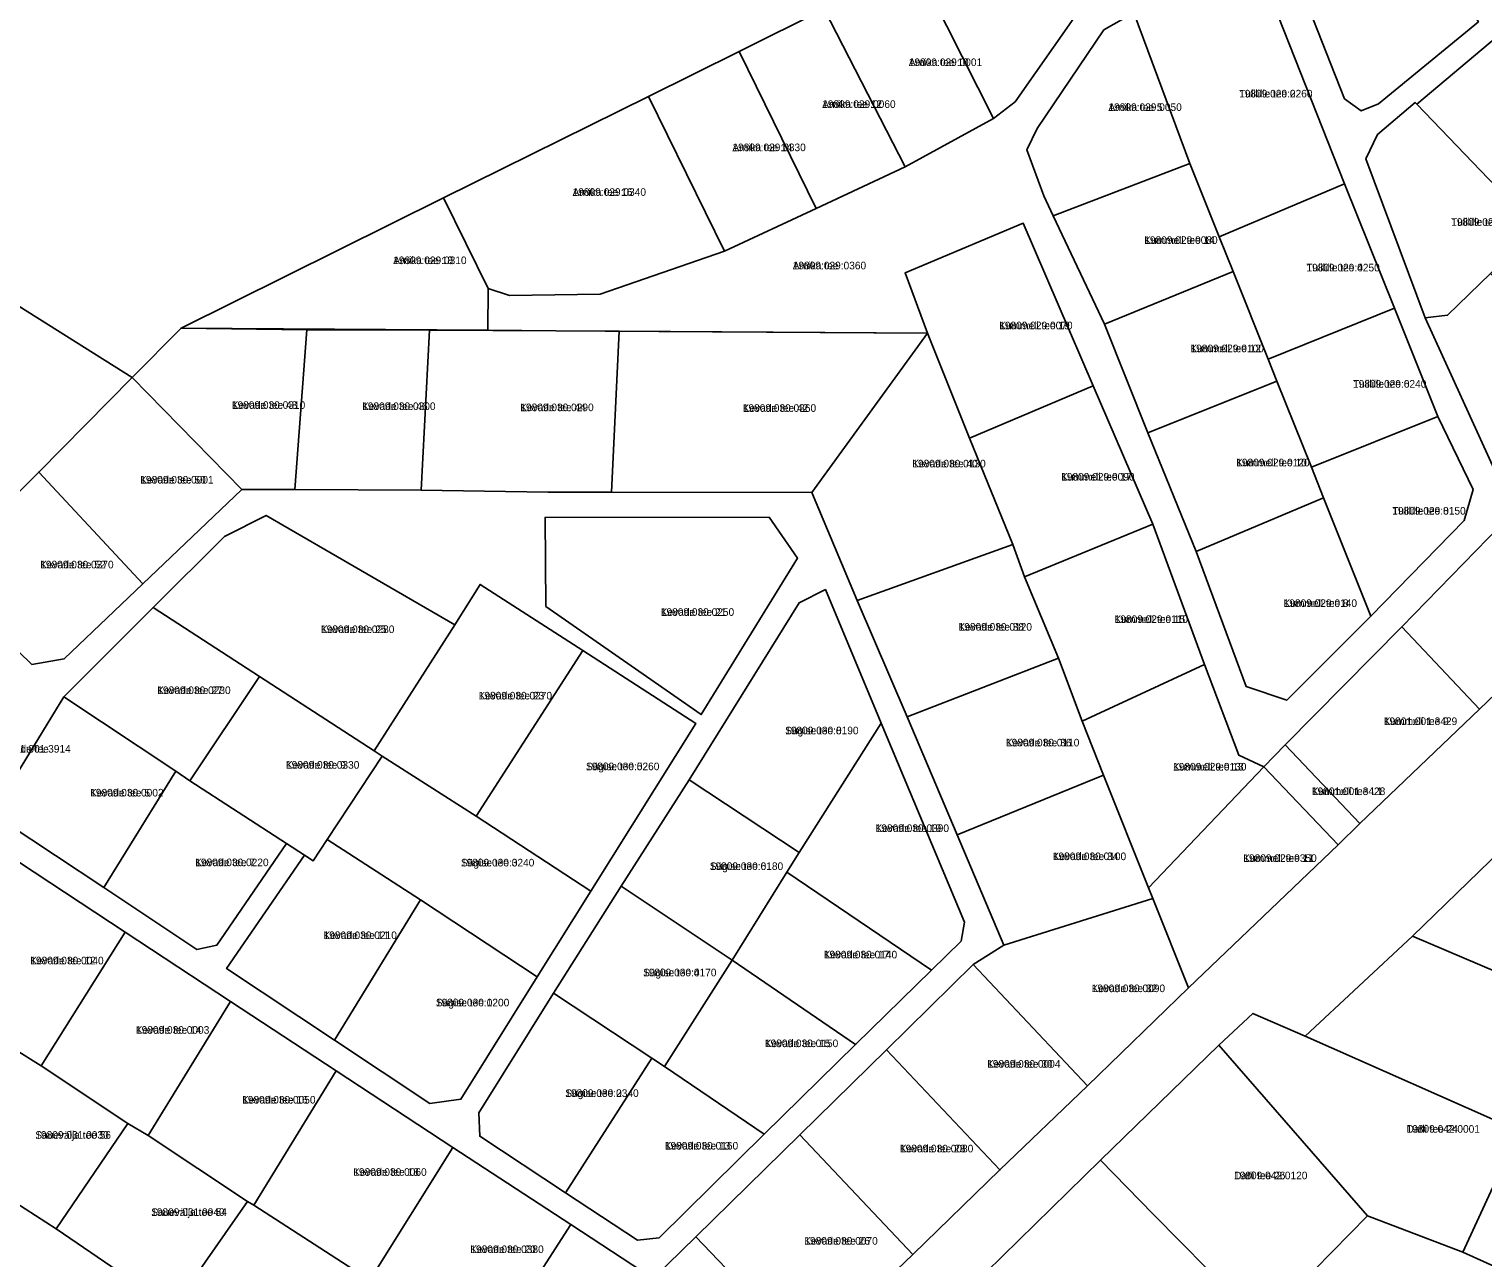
# Model space of a CAD drawing. Extents: x 516875 to 535633, y 6574491 to 6593094.
# Drawn here: x 521809.5 to 522096.7, y 6588649.8 to 6588892.5 of the extents above; entities that cross this region are included whole.
import ezdxf

# ---------------------------------------------------------------- set-up
doc = ezdxf.new("R2010")
doc.units = 0
for name, color, linetype in [('L_AADRESS', 7, 'Continuous'), ('PIIR', 7, 'Continuous'), ('TUNNUS', 7, 'Continuous')]:
    doc.layers.add(name, color=color, linetype=linetype)

msp = doc.modelspace()

# ---------------------------------------------------------------- linework, layer by layer
at = {"layer": 'PIIR'}
for points in [[(521872.18, 6589105.19), (521882.61, 6589104.84), (521905.55, 6589069.27), (521922.81, 6589042.49), (521928.76, 6589039.9), (521963.19, 6589024.91), (521973.32, 6589020.68), (522021.6, 6589004.67), (522038.08, 6588953.13), (522033.81, 6588929.71), (522005.48, 6588915.67), (521984.65, 6588905.34), (521966.56, 6588896.37), (521949.77, 6588888.05), (521931.86, 6588879.17), (521891.39, 6588859.11), (521839.52, 6588833.41), (521829.85, 6588823.63), (521731.32, 6588885.59), (521719.14, 6588908.24), (521713.34, 6588927.32), (521712.5, 6588941.85), (521745.85, 6588984.11), (521847.55, 6589078.97)], [(522072.68, 6588876.3), (522069.34, 6588878.71), (522057.83, 6588908), (522058.33, 6588911.37), (522078.01, 6588922.31), (522095.02, 6588895.19), (522095.82, 6588893.91), (522076.11, 6588877.67)], [(521984.65, 6588905.34), (522005.48, 6588915.67), (522015.88, 6588894.64), (522004.29, 6588878.11), (522000.01, 6588874.8)], [(521966.56, 6588896.37), (521984.65, 6588905.34), (522000.01, 6588874.8), (521982.6, 6588865.29)], [(522008.68, 6588872.83), (522006.63, 6588868.61), (522010, 6588859.54), (522011.83, 6588855.59), (522021.93, 6588834.18), (522030.51, 6588812.72), (522040.1, 6588789.32), (522049.96, 6588762.62), (522057.97, 6588759.93), (522074.59, 6588776.51), (522093.01, 6588795.41), (522094.8, 6588801.55), (522087.84, 6588815.96), (522079.25, 6588837.34), (522069.35, 6588861.93), (522051.83, 6588906.25), (522027.74, 6588895.68), (522021.81, 6588892.3)], [(522051.83, 6588906.25), (522069.35, 6588861.93), (522044.62, 6588851.45), (522038.83, 6588865.91), (522027.74, 6588895.68)], [(521982.6, 6588865.29), (521965.02, 6588857.06), (521949.77, 6588888.05), (521966.56, 6588896.37)], [(522011.83, 6588855.59), (522010, 6588859.54), (522006.63, 6588868.61), (522008.68, 6588872.83), (522021.81, 6588892.3), (522027.74, 6588895.68), (522038.83, 6588865.91)], [(522099.4, 6588890.89), (522121.55, 6588866.88), (522113.07, 6588858.62), (522107.3, 6588853.01), (522083.66, 6588877.65)], [(521931.86, 6588879.17), (521949.77, 6588888.05), (521965.02, 6588857.06), (521946.91, 6588848.59)], [(521731.32, 6588885.59), (521829.85, 6588823.63), (521811.4, 6588804.97), (521803.67, 6588797.29), (521791.44, 6588785.11), (521724.86, 6588853.44), (521732.08, 6588877.25)], [(521900.19, 6588841.25), (521891.39, 6588859.11), (521931.86, 6588879.17), (521946.91, 6588848.59), (521922.3, 6588840.1), (521904.39, 6588839.88)], [(522073.59, 6588866.85), (522075.88, 6588871.67), (522083.33, 6588877.99), (522083.66, 6588877.65), (522107.3, 6588853.01), (522098.21, 6588844.18), (522089.74, 6588835.95), (522085.28, 6588835.46)], [(522021.93, 6588834.18), (522011.83, 6588855.59), (522038.83, 6588865.91), (522044.62, 6588851.45), (522047.36, 6588844.59)], [(522069.35, 6588861.93), (522079.25, 6588837.34), (522054.28, 6588827.29), (522047.36, 6588844.59), (522044.62, 6588851.45)], [(521891.39, 6588859.11), (521900.19, 6588841.25), (521900.13, 6588833), (521839.52, 6588833.41)], [(521987, 6588832.42), (521982.57, 6588844.34), (522005.86, 6588854.16), (522019.73, 6588822.02), (521995.26, 6588811.7)], [(522030.51, 6588812.72), (522021.93, 6588834.18), (522047.36, 6588844.59), (522054.28, 6588827.29), (522056.03, 6588822.93)], [(522089.74, 6588835.95), (522098.21, 6588844.18), (522120.05, 6588821.71), (522101.66, 6588804.26), (522099.67, 6588803.96), (522085.28, 6588835.46)], [(522079.25, 6588837.34), (522087.84, 6588815.96), (522062.82, 6588805.95), (522056.03, 6588822.93), (522054.28, 6588827.29)], [(521851.52, 6588801.57), (521829.85, 6588823.63), (521839.52, 6588833.41), (521864.39, 6588833.04), (521862, 6588801.53)], [(521862, 6588801.53), (521864.39, 6588833.04), (521888.59, 6588833), (521886.99, 6588801.41)], [(521888.59, 6588833), (521913.58, 6588832.85), (521923.29, 6588832.84), (521926.05, 6588832.78), (521924.54, 6588801.02), (521911.97, 6588801.02), (521886.99, 6588801.41)], [(521926.05, 6588832.78), (521987, 6588832.42), (521964.12, 6588800.98), (521924.54, 6588801.02)], [(521964.12, 6588800.98), (521987, 6588832.42), (521995.26, 6588811.7), (522003.86, 6588790.68), (521973.08, 6588779.6)], [(521851.52, 6588801.57), (521831.96, 6588782.91), (521811.4, 6588804.97), (521829.85, 6588823.63)], [(522006.18, 6588784.31), (522003.86, 6588790.68), (521995.26, 6588811.7), (522019.73, 6588822.02), (522031.52, 6588794.73)], [(522062.82, 6588805.95), (522065.25, 6588799.87), (522040.1, 6588789.32), (522030.51, 6588812.72), (522056.03, 6588822.93)], [(522087.84, 6588815.96), (522094.8, 6588801.55), (522093.01, 6588795.41), (522074.59, 6588776.51), (522065.25, 6588799.87), (522062.82, 6588805.95)], [(521816.44, 6588768.12), (521810.03, 6588767), (521791.44, 6588785.11), (521803.67, 6588797.29), (521811.4, 6588804.97), (521831.96, 6588782.91)], [(522074.59, 6588776.51), (522057.97, 6588759.93), (522049.96, 6588762.62), (522040.1, 6588789.32), (522065.25, 6588799.87)], [(521816.44, 6588760.69), (521816.35, 6588760.6), (521804.67, 6588741.4), (521805.15, 6588735.58), (521824.25, 6588722.94), (521842.63, 6588710.75), (521846.61, 6588711.58), (521860.38, 6588731.68), (521863.88, 6588729.34), (521848.51, 6588706.95), (521869.84, 6588692.8), (521888.66, 6588680.32), (521894.82, 6588681.14), (521909.9, 6588705.32), (521920.48, 6588722.26), (521941.23, 6588755.34), (521918.93, 6588769.74), (521898.61, 6588782.8), (521893.58, 6588774.82), (521856.34, 6588796.43), (521848.08, 6588792.28), (521833.99, 6588778.27)], [(521848.08, 6588792.28), (521856.34, 6588796.43), (521893.58, 6588774.82), (521877.7, 6588749.97), (521855.03, 6588764.61), (521833.99, 6588778.27)], [(521955.68, 6588796.1), (521961.33, 6588787.96), (521942.3, 6588757.09), (521911.6, 6588778.46), (521911.45, 6588796.04)], [(521911.6, 6588778.46), (521942.3, 6588757.09), (521961.33, 6588787.96), (521955.68, 6588796.1), (521911.45, 6588796.04)], [(522118.87, 6588780.08), (522096.01, 6588758.16), (522080.7, 6588774.45), (522102.65, 6588796.94)], [(522017.55, 6588755.79), (522012.88, 6588768.24), (522006.18, 6588784.31), (522031.52, 6588794.73), (522041.74, 6588767)], [(521973.08, 6588779.6), (522003.86, 6588790.68), (522006.18, 6588784.31), (522012.88, 6588768.24), (521982.96, 6588756.66)], [(521918.93, 6588769.74), (521897.81, 6588737.07), (521879.27, 6588748.91), (521877.7, 6588749.97), (521893.58, 6588774.82), (521898.61, 6588782.8)], [(521987.77, 6588706.65), (521993.63, 6588712.35), (521994.3, 6588716.09), (521977.82, 6588755.42), (521966.82, 6588781.79), (521961.65, 6588779.19), (521939.92, 6588744.23), (521926.46, 6588723.23), (521913.11, 6588702.08), (521898.36, 6588678.45), (521898.52, 6588673.83), (521915.48, 6588662.65), (521929.67, 6588653.32), (521933.98, 6588653.8), (521954.71, 6588674.26), (521972.77, 6588691.93)], [(521961.65, 6588779.19), (521966.82, 6588781.79), (521977.82, 6588755.42), (521961.62, 6588729.89), (521939.92, 6588744.23)], [(521833.99, 6588778.27), (521855.03, 6588764.61), (521841.28, 6588744.05), (521838.46, 6588745.92), (521816.35, 6588760.6)], [(522072.39, 6588735.63), (522057.67, 6588751.13), (522080.7, 6588774.45), (522096.01, 6588758.16)], [(521897.81, 6588737.07), (521918.93, 6588769.74), (521941.23, 6588755.34), (521920.48, 6588722.26)], [(521982.96, 6588756.66), (522012.88, 6588768.24), (522017.55, 6588755.79), (522021.78, 6588745.16), (521992.88, 6588733.39)], [(522030.65, 6588722.92), (522021.78, 6588745.16), (522017.55, 6588755.79), (522041.74, 6588767), (522048.52, 6588749.07), (522053.46, 6588746.8)], [(521841.28, 6588744.05), (521855.03, 6588764.61), (521877.7, 6588749.97), (521879.27, 6588748.91), (521868.39, 6588732.42), (521865.63, 6588728.23), (521863.88, 6588729.34), (521860.38, 6588731.68)], [(521804.67, 6588741.4), (521816.35, 6588760.6), (521838.46, 6588745.92), (521824.25, 6588722.94), (521805.15, 6588735.58)], [(521961.62, 6588729.89), (521977.82, 6588755.42), (521994.3, 6588716.09), (521993.63, 6588712.35), (521987.77, 6588706.65), (521959.19, 6588725.98)], [(522053.46, 6588746.8), (522057.67, 6588751.13), (522072.39, 6588735.63), (522068.11, 6588731.37)], [(521909.9, 6588705.32), (521886.82, 6588720.51), (521868.39, 6588732.42), (521879.27, 6588748.91), (521897.81, 6588737.07), (521920.48, 6588722.26)], [(522068.11, 6588731.37), (522038.54, 6588703.13), (522031.52, 6588720.77), (522030.65, 6588722.92), (522053.46, 6588746.8)], [(521846.61, 6588711.58), (521842.63, 6588710.75), (521824.25, 6588722.94), (521838.46, 6588745.92), (521841.28, 6588744.05), (521860.38, 6588731.68)], [(521939.92, 6588744.23), (521961.62, 6588729.89), (521959.19, 6588725.98), (521948.42, 6588708.61), (521926.46, 6588723.23)], [(521992.88, 6588733.39), (522021.78, 6588745.16), (522030.65, 6588722.92), (522031.52, 6588720.77), (522002.1, 6588711.57)], [(522140.79, 6588710), (522125.78, 6588695.06), (522082.79, 6588713.35), (522111.33, 6588741)], [(521848.51, 6588706.95), (521863.88, 6588729.34), (521865.63, 6588728.23), (521868.39, 6588732.42), (521886.82, 6588720.51), (521869.84, 6588692.8)], [(521828.46, 6588714.16), (521811.89, 6588687.78), (521806.39, 6588691.14), (521791.01, 6588701.09), (521807.58, 6588727.9)], [(521972.77, 6588691.93), (521948.42, 6588708.61), (521959.19, 6588725.98), (521987.77, 6588706.65)], [(521894.82, 6588681.14), (521888.66, 6588680.32), (521869.84, 6588692.8), (521886.82, 6588720.51), (521909.9, 6588705.32)], [(521926.46, 6588723.23), (521948.42, 6588708.61), (521935, 6588687.6), (521932.5, 6588689.23), (521913.11, 6588702.08)], [(522002.1, 6588711.57), (522031.52, 6588720.77), (522038.54, 6588703.13), (522018.59, 6588683.83), (521996.04, 6588707.74)], [(521828.46, 6588714.16), (521849.32, 6588700.46), (521833.01, 6588673.97), (521828.99, 6588676.38), (521811.89, 6588687.78)], [(522061.63, 6588693.59), (522082.79, 6588713.35), (522125.78, 6588695.06), (522133.33, 6588687.55), (522142.65, 6588696.97), (522150.33, 6588694.04), (522136.11, 6588661.16), (522133.15, 6588662.39), (522113.89, 6588670.89), (522103.83, 6588674.92)], [(521954.71, 6588674.26), (521935, 6588687.6), (521948.42, 6588708.61), (521972.77, 6588691.93)], [(521978.92, 6588690.94), (521996.04, 6588707.74), (522018.59, 6588683.83), (522001.3, 6588667.21)], [(521870.17, 6588686.73), (521853.89, 6588660.25), (521852.62, 6588660.96), (521833.01, 6588673.97), (521849.32, 6588700.46)], [(521898.52, 6588673.83), (521898.36, 6588678.45), (521913.11, 6588702.08), (521932.5, 6588689.23), (521915.48, 6588662.65)], [(522044.53, 6588691.85), (522051.28, 6588698.11), (522061.63, 6588693.59), (522103.83, 6588674.92), (522092.72, 6588650.96), (522073.91, 6588658.13)], [(522044.53, 6588691.85), (522073.91, 6588658.13), (522052.99, 6588636.81), (522031.66, 6588658.42), (522021.19, 6588669.13)], [(521792.34, 6588670.05), (521806.39, 6588691.14), (521811.89, 6588687.78), (521828.99, 6588676.38), (521814.85, 6588655.55)], [(521933.98, 6588653.8), (521929.67, 6588653.32), (521915.48, 6588662.65), (521932.5, 6588689.23), (521935, 6588687.6), (521954.71, 6588674.26)], [(521978.92, 6588690.94), (522001.3, 6588667.21), (521984.07, 6588650.49), (521961.79, 6588674.13)], [(521893.2, 6588671.62), (521876.83, 6588645.41), (521853.89, 6588660.25), (521870.17, 6588686.73)], [(521814.85, 6588655.55), (521828.99, 6588676.38), (521833.01, 6588673.97), (521852.62, 6588660.96), (521837.89, 6588639.86)], [(522113.89, 6588670.89), (522133.15, 6588662.39), (522122.81, 6588637.37), (522092.72, 6588650.96), (522103.83, 6588674.92)], [(521893.2, 6588671.62), (521916.51, 6588656.43), (521899.69, 6588630.21), (521878.54, 6588644.11), (521876.83, 6588645.41)], [(521961.79, 6588674.13), (521984.07, 6588650.49), (521963.51, 6588630.77), (521941.24, 6588653.99)], [(522009.11, 6588636.07), (521998.56, 6588647.03), (522021.19, 6588669.13), (522031.66, 6588658.42), (522052.99, 6588636.81), (522029.9, 6588614.7)], [(521837.89, 6588639.86), (521852.62, 6588660.96), (521853.89, 6588660.25), (521876.83, 6588645.41), (521878.54, 6588644.11), (521861.88, 6588622.95), (521857.12, 6588627.09)], [(521932.81, 6588645.73), (521937.22, 6588642.84), (521920.56, 6588616.58), (521904.35, 6588627.17), (521899.69, 6588630.21), (521916.51, 6588656.43)], [(521963.51, 6588630.77), (521937.33, 6588605.63), (521929.94, 6588610.46), (521920.56, 6588616.58), (521937.22, 6588642.84), (521932.81, 6588645.73), (521941.24, 6588653.99)]]:
    msp.add_lwpolyline(points, close=True, dxfattribs=at)
for points in [[(522057.83, 6588908), (522069.34, 6588878.71), (522072.68, 6588876.3), (522076.11, 6588877.67), (522095.82, 6588893.91)], [(522102.65, 6588796.94), (522080.7, 6588774.45), (522057.67, 6588751.13), (522053.46, 6588746.8), (522048.52, 6588749.07), (522041.74, 6588767), (522031.52, 6588794.73), (522019.73, 6588822.02), (522005.86, 6588854.16), (521982.57, 6588844.34), (521987, 6588832.42), (521923.29, 6588832.84), (521913.58, 6588832.85), (521900.13, 6588833), (521900.19, 6588841.25), (521904.39, 6588839.88), (521922.3, 6588840.1), (521946.91, 6588848.59), (521965.02, 6588857.06), (521982.6, 6588865.29), (522000.01, 6588874.8), (522004.29, 6588878.11), (522015.88, 6588894.64)], [(522099.4, 6588890.89), (522083.66, 6588877.65), (522083.33, 6588877.99), (522075.88, 6588871.67), (522073.59, 6588866.85), (522085.28, 6588835.46), (522099.67, 6588803.96)], [(521963.51, 6588630.77), (521984.07, 6588650.49), (522001.3, 6588667.21), (522018.59, 6588683.83), (522038.54, 6588703.13), (522068.11, 6588731.37), (522072.39, 6588735.63), (522096.01, 6588758.16), (522118.87, 6588780.08), (522143.26, 6588803.45), (522164.87, 6588824.15), (522176.57, 6588835.35), (522194.51, 6588819.92), (522173.44, 6588799.82), (522152.56, 6588779.96), (522132.32, 6588760.69), (522111.33, 6588741), (522082.79, 6588713.35), (522061.63, 6588693.59), (522051.28, 6588698.11), (522044.53, 6588691.85), (522021.19, 6588669.13), (521998.56, 6588647.03)], [(521791.44, 6588785.11), (521810.03, 6588767), (521816.44, 6588768.12), (521831.96, 6588782.91), (521851.52, 6588801.57), (521862, 6588801.53), (521886.99, 6588801.41), (521911.97, 6588801.02), (521924.54, 6588801.02), (521964.12, 6588800.98), (521973.08, 6588779.6), (521982.96, 6588756.66), (521992.88, 6588733.39), (522002.1, 6588711.57), (521996.04, 6588707.74), (521978.92, 6588690.94), (521961.79, 6588674.13), (521941.24, 6588653.99), (521932.81, 6588645.73), (521916.51, 6588656.43), (521893.2, 6588671.62), (521870.17, 6588686.73), (521849.32, 6588700.46), (521828.46, 6588714.16), (521807.58, 6588727.9)], [(521792.34, 6588670.05), (521814.85, 6588655.55), (521837.89, 6588639.86), (521857.12, 6588627.09), (521861.88, 6588622.95), (521881.84, 6588604.83), (521889.89, 6588597.13), (521886.61, 6588594.17), (521884.24, 6588596.68), (521880.57, 6588593.11), (521878.47, 6588595.39), (521864.61, 6588582.26), (521847.37, 6588565.64), (521830.26, 6588549.1), (521810.8, 6588538.17), (521798.78, 6588524.51)], [(522052.99, 6588636.81), (522073.91, 6588658.13), (522092.72, 6588650.96), (522122.81, 6588637.37)]]:
    msp.add_lwpolyline(points, dxfattribs=at)

# ---------------------------------------------------------------- texts
at = {"layer": 'L_AADRESS'}
for s, p in [('Arnika tee 10', (521983.29, 6588885.16)), ('Arnika tee 12', (521966.19, 6588876.89)), ('Tulilille tee 2', (522048.55, 6588878.96)), ('Arnika tee 5', (522022.73, 6588876.29)), ('Arnika tee 14', (521948.44, 6588868.35)), ('Arnika tee 16', (521916.88, 6588859.53)), ('Tulilille tee 5', (522090.45, 6588853.61)), ('Kummeli tee 14', (522029.81, 6588850.04)), ('Arnika tee 18', (521881.43, 6588846.05)), ('Arnika tee', (521960.37, 6588845.02)), ('Tulilille tee 4', (522061.84, 6588844.61)), ('Kummeli tee 19', (522001.15, 6588833.18)), ('Kummeli tee 12', (522038.94, 6588828.65)), ('Tulilille tee 6', (522071.05, 6588821.65)), ('Kevade tee 48', (521849.56, 6588817.47)), ('Kevade tee 46', (521875.3, 6588817.24)), ('Kevade tee 44', (521906.54, 6588817.01)), ('Kevade tee 42', (521950.49, 6588816.88)), ('Kevade tee 40', (521983.99, 6588805.91)), ('Kummeli tee 10', (522047.98, 6588806.12)), ('Kevade tee 50', (521831.46, 6588802.72)), ('Kummeli tee 17', (522013.39, 6588803.31)), ('Tulilille tee 8', (522078.81, 6588796.59)), ('Kevade tee 52', (521811.7, 6588785.97)), ('Kevade tee 21', (521934.3, 6588776.6)), ('Kummeli tee 8', (522057.35, 6588778.35)), ('Kevade tee 38', (521993.13, 6588773.67)), ('Kummeli tee 15', (522023.96, 6588775.19)), ('Kevade tee 25', (521867.17, 6588773.2)), ('Kevade tee 27', (521834.82, 6588761.16)), ('Kevade tee 23', (521898.32, 6588760.09)), ('Kummeli tee 9', (522077.14, 6588755.04)), ('Sügise tee 8', (521958.87, 6588753.21)), ('Kevade tee 36', (522002.49, 6588750.82)), ('Kevade tee', (521803.23, 6588749.59)), ('Kevade tee 9', (521860.25, 6588746.42)), ('Sügise tee 5', (521919.52, 6588746.12)), ('Kummeli tee 13', (522035.5, 6588746.06)), ('Kevade tee 5', (521821.57, 6588740.93)), ('Kummeli tee L1', (522062.93, 6588741.21)), ('Kevade tee 19', (521976.74, 6588733.92)), ('Kevade tee 34', (522011.74, 6588728.37)), ('Kummeli tee 11', (522049.38, 6588728.01)), ('Kevade tee 7', (521842.32, 6588727.17)), ('Sügise tee 3', (521894.82, 6588727.12)), ('Sügise tee 6', (521943.98, 6588726.42)), ('Kevade tee 11', (521867.66, 6588712.78)), ('Kevade tee 12', (521809.73, 6588707.79)), ('Kevade tee 17', (521966.5, 6588708.96)), ('Sügise tee 4', (521930.8, 6588705.42)), ('Kevade tee 32', (522019.43, 6588702.3)), ('Sügise tee 1', (521889.87, 6588699.49)), ('Kevade tee 14', (521830.61, 6588694.08)), ('Kevade tee 15', (521954.86, 6588691.44)), ('Kevade tee 30', (521998.76, 6588687.38)), ('Sügise tee 2', (521915.43, 6588681.61)), ('Kevade tee 16', (521851.59, 6588680.3)), ('Sauevälja tee 56', (521810.73, 6588673.35)), ('Datli tee 24', (522081.63, 6588674.54)), ('Kevade tee 13', (521935.09, 6588671.22)), ('Kevade tee 28', (521981.54, 6588670.66)), ('Kevade tee 18', (521873.55, 6588666.03)), ('Datli tee 26', (522047.55, 6588665.35)), ('Sauevälja tee 54', (521833.62, 6588658.12)), ('Kevade tee 20', (521896.67, 6588650.78)), ('Kevade tee 26', (521962.66, 6588652.44))]:
    msp.add_text(s, height=1.5, dxfattribs=at).set_placement(p)
at = {"layer": 'TUNNUS'}
for s, p in [('19809:029:0001', (521983.29, 6588885.16)), ('19809:029:0060', (521966.19, 6588876.89)), ('19809:029:0260', (522048.55, 6588878.96)), ('19809:029:0050', (522022.73, 6588876.29)), ('19809:029:0330', (521948.44, 6588868.35)), ('19809:029:0340', (521916.88, 6588859.53)), ('19809:029:0270', (522090.45, 6588853.61)), ('19809:029:0080', (522029.81, 6588850.04)), ('19809:029:0310', (521881.43, 6588846.05)), ('19809:029:0360', (521960.37, 6588845.02)), ('19809:029:0250', (522061.84, 6588844.61)), ('19809:029:0070', (522001.15, 6588833.18)), ('19809:029:0100', (522038.94, 6588828.65)), ('19809:029:0240', (522071.05, 6588821.65)), ('19809:030:0310', (521849.56, 6588817.47)), ('19809:030:0300', (521875.3, 6588817.24)), ('19809:030:0290', (521906.54, 6588817.01)), ('19809:030:0360', (521950.49, 6588816.88)), ('19809:030:0130', (521983.99, 6588805.91)), ('19809:029:0120', (522047.98, 6588806.12)), ('19809:030:0001', (521831.46, 6588802.72)), ('19809:029:0090', (522013.39, 6588803.31)), ('19809:029:0150', (522078.81, 6588796.59)), ('19809:030:0370', (521811.7, 6588785.97)), ('19809:030:0250', (521934.3, 6588776.6)), ('19809:029:0140', (522057.35, 6588778.35)), ('19809:030:0120', (521993.13, 6588773.67)), ('19809:029:0110', (522023.96, 6588775.19)), ('19809:030:0280', (521867.17, 6588773.2)), ('19809:030:0230', (521834.82, 6588761.16)), ('19809:030:0270', (521898.32, 6588760.09)), ('19801:001:3429', (522077.14, 6588755.04)), ('19809:030:0190', (521958.87, 6588753.21)), ('19809:030:0110', (522002.49, 6588750.82)), ('19801:001:3914', (521803.23, 6588749.59)), ('19809:030:0330', (521860.25, 6588746.42)), ('19809:030:0260', (521919.52, 6588746.12)), ('19809:029:0130', (522035.5, 6588746.06)), ('19809:030:0002', (521821.57, 6588740.93)), ('19801:001:3428', (522062.93, 6588741.21)), ('19809:030:0390', (521976.74, 6588733.92)), ('19809:030:0100', (522011.74, 6588728.37)), ('19809:029:0350', (522049.38, 6588728.01)), ('19809:030:0220', (521842.32, 6588727.17)), ('19809:030:0240', (521894.82, 6588727.12)), ('19809:030:0180', (521943.98, 6588726.42)), ('19809:030:0210', (521867.66, 6588712.78)), ('19809:030:0040', (521809.73, 6588707.79)), ('19809:030:0140', (521966.5, 6588708.96)), ('19809:030:0170', (521930.8, 6588705.42)), ('19809:030:0090', (522019.43, 6588702.3)), ('19809:030:0200', (521889.87, 6588699.49)), ('19809:030:0003', (521830.61, 6588694.08)), ('19809:030:0150', (521954.86, 6588691.44)), ('19809:030:0004', (521998.76, 6588687.38)), ('19809:030:0340', (521915.43, 6588681.61)), ('19809:030:0050', (521851.59, 6588680.3)), ('19809:031:0030', (521810.73, 6588673.35)), ('19809:042:0001', (522081.63, 6588674.54)), ('19809:030:0160', (521935.09, 6588671.22)), ('19809:030:0080', (521981.54, 6588670.66)), ('19809:030:0060', (521873.55, 6588666.03)), ('19809:042:0120', (522047.55, 6588665.35)), ('19809:031:0040', (521833.62, 6588658.12)), ('19809:030:0380', (521896.67, 6588650.78)), ('19809:030:0070', (521962.66, 6588652.44))]:
    msp.add_text(s, height=1.5, dxfattribs=at).set_placement(p)

doc.saveas('drawing.dxf')
